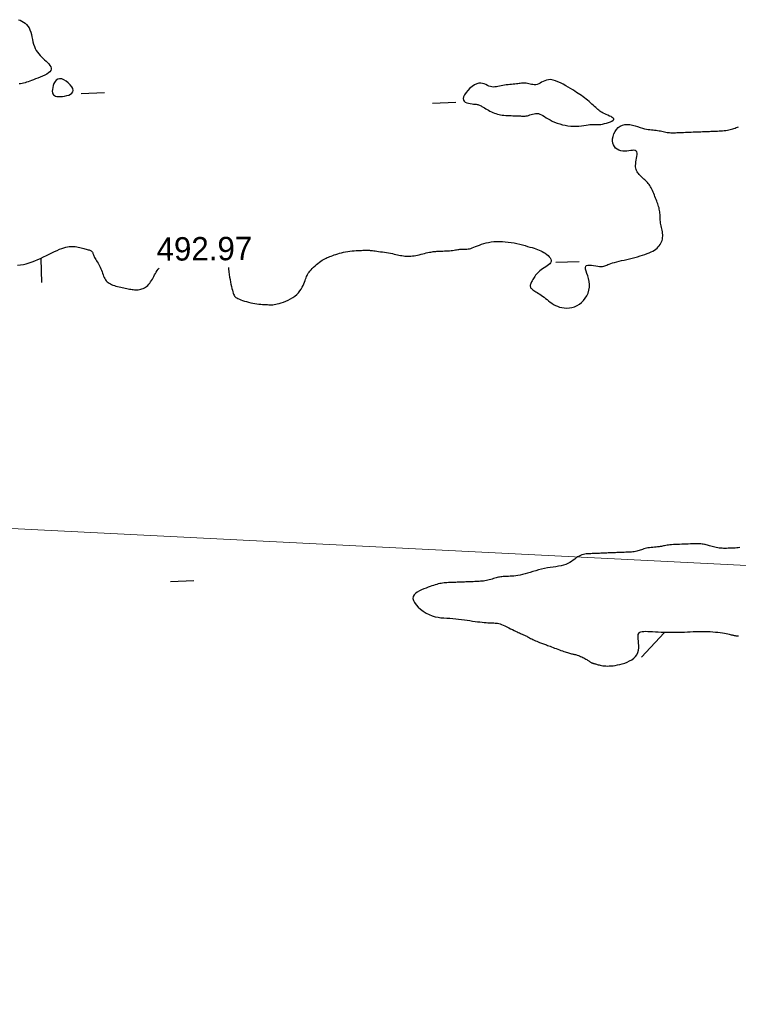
# Model space of a CAD drawing. Header units: millimetres. Extents: x 32690613 to 32693367, y 5343692 to 5344708.
# Tile 405 of 656: x 32692553 to 32692584, y 5344193 to 5344235. Entities that reach past the tile are written whole.
import ezdxf
from ezdxf.enums import TextEntityAlignment as Align

# ---------------------------------------------------------------- set-up
doc = ezdxf.new("R2010")
doc.units = ezdxf.units.MM
doc.header["$LTSCALE"] = 20
doc.layers.get('0').update_dxf_attribs({"lineweight": 18})
doc.layers.get('Defpoints').update_dxf_attribs({"color": 11, "lineweight": 18})
doc.layers.add('02-DGM_HL_492.50', color=92, linetype='Continuous')
doc.layers.add('02-DGM_HL_493.00', color=102, linetype='Continuous')

# ---------------------------------------------------------------- blocks, each defined once
blk = doc.blocks.new('A$C78070446')
blk.add_line((4469482.471, 5342769.75), (4470232.054, 5342702.499))

msp = doc.modelspace()

# ---------------------------------------------------------------- linework, layer by layer
at = {"layer": '02-DGM_HL_492.50', "elevation": 492.5, "flags": 128}
for points in [[(32692584.263, 5344212.833), (32692584.201, 5344212.826), (32692584.139, 5344212.82), (32692584.076, 5344212.815), (32692584.014, 5344212.812), (32692583.951, 5344212.809), (32692583.889, 5344212.807), (32692583.827, 5344212.804), (32692583.764, 5344212.802), (32692583.702, 5344212.801), (32692583.639, 5344212.8), (32692583.576, 5344212.801), (32692583.514, 5344212.804), (32692583.451, 5344212.808), (32692583.388, 5344212.815), (32692583.325, 5344212.824), (32692583.263, 5344212.835), (32692583.202, 5344212.848), (32692583.141, 5344212.863), (32692583.083, 5344212.878), (32692583.028, 5344212.893), (32692582.975, 5344212.908), (32692582.925, 5344212.922), (32692582.88, 5344212.935), (32692582.836, 5344212.947), (32692582.794, 5344212.958), (32692582.752, 5344212.967), (32692582.707, 5344212.975), (32692582.659, 5344212.982), (32692582.606, 5344212.987), (32692582.547, 5344212.991), (32692582.481, 5344212.993), (32692582.408, 5344212.993), (32692582.329, 5344212.993), (32692582.245, 5344212.991), (32692582.157, 5344212.988), (32692582.067, 5344212.985), (32692581.974, 5344212.982), (32692581.881, 5344212.978), (32692581.787, 5344212.975), (32692581.695, 5344212.971), (32692581.604, 5344212.967), (32692581.517, 5344212.962), (32692581.433, 5344212.958), (32692581.354, 5344212.952), (32692581.281, 5344212.946), (32692581.215, 5344212.938), (32692581.157, 5344212.93), (32692581.104, 5344212.922), (32692581.056, 5344212.912), (32692581.01, 5344212.903), (32692580.965, 5344212.893), (32692580.918, 5344212.884), (32692580.869, 5344212.875), (32692580.815, 5344212.867), (32692580.755, 5344212.86), (32692580.69, 5344212.854), (32692580.621, 5344212.848), (32692580.55, 5344212.841), (32692580.479, 5344212.834), (32692580.408, 5344212.826), (32692580.34, 5344212.816), (32692580.275, 5344212.804), (32692580.216, 5344212.791), (32692580.16, 5344212.775), (32692580.108, 5344212.758), (32692580.059, 5344212.74), (32692580.01, 5344212.723), (32692579.962, 5344212.706), (32692579.914, 5344212.691), (32692579.863, 5344212.677), (32692579.81, 5344212.666), (32692579.755, 5344212.657), (32692579.698, 5344212.65), (32692579.639, 5344212.644), (32692579.578, 5344212.64), (32692579.517, 5344212.636), (32692579.455, 5344212.633), (32692579.392, 5344212.631), (32692579.33, 5344212.629), (32692579.268, 5344212.626), (32692579.205, 5344212.624), (32692579.143, 5344212.621), (32692579.08, 5344212.619), (32692579.018, 5344212.616), (32692578.955, 5344212.614), (32692578.893, 5344212.611), (32692578.83, 5344212.609), (32692578.768, 5344212.607), (32692578.705, 5344212.604), (32692578.643, 5344212.602), (32692578.581, 5344212.599), (32692578.518, 5344212.597), (32692578.456, 5344212.594), (32692578.393, 5344212.592), (32692578.331, 5344212.59), (32692578.268, 5344212.587), (32692578.206, 5344212.585), (32692578.143, 5344212.582), (32692578.081, 5344212.58), (32692578.018, 5344212.577), (32692577.956, 5344212.575), (32692577.894, 5344212.572), (32692577.831, 5344212.57), (32692577.769, 5344212.566), (32692577.706, 5344212.561), (32692577.644, 5344212.552), (32692577.582, 5344212.54), (32692577.52, 5344212.523), (32692577.459, 5344212.5), (32692577.397, 5344212.47), (32692577.336, 5344212.432), (32692577.274, 5344212.389), (32692577.21, 5344212.342), (32692577.143, 5344212.293), (32692577.073, 5344212.244), (32692576.997, 5344212.196), (32692576.916, 5344212.152), (32692576.827, 5344212.114), (32692576.731, 5344212.082), (32692576.628, 5344212.057), (32692576.518, 5344212.036), (32692576.404, 5344212.017), (32692576.285, 5344212), (32692576.164, 5344211.982), (32692576.041, 5344211.963), (32692575.917, 5344211.939), (32692575.793, 5344211.911), (32692575.67, 5344211.879), (32692575.548, 5344211.845), (32692575.428, 5344211.809), (32692575.311, 5344211.773), (32692575.197, 5344211.739), (32692575.087, 5344211.708), (32692574.982, 5344211.68), (32692574.881, 5344211.658), (32692574.785, 5344211.64), (32692574.695, 5344211.627), (32692574.609, 5344211.617), (32692574.528, 5344211.61), (32692574.453, 5344211.605), (32692574.383, 5344211.601), (32692574.318, 5344211.599), (32692574.258, 5344211.596), (32692574.202, 5344211.594), (32692574.149, 5344211.591), (32692574.099, 5344211.587), (32692574.05, 5344211.582), (32692574.002, 5344211.575), (32692573.953, 5344211.566), (32692573.902, 5344211.555), (32692573.85, 5344211.541), (32692573.795, 5344211.525), (32692573.738, 5344211.508), (32692573.679, 5344211.49), (32692573.619, 5344211.473), (32692573.558, 5344211.455), (32692573.497, 5344211.439), (32692573.435, 5344211.425), (32692573.373, 5344211.414), (32692573.311, 5344211.404), (32692573.248, 5344211.397), (32692573.186, 5344211.391), (32692573.124, 5344211.387), (32692573.061, 5344211.383), (32692572.999, 5344211.38), (32692572.936, 5344211.378), (32692572.874, 5344211.376), (32692572.812, 5344211.373), (32692572.749, 5344211.371), (32692572.687, 5344211.368), (32692572.624, 5344211.366), (32692572.562, 5344211.363), (32692572.499, 5344211.361), (32692572.437, 5344211.358), (32692572.374, 5344211.356), (32692572.312, 5344211.354), (32692572.249, 5344211.351), (32692572.187, 5344211.349), (32692572.125, 5344211.346), (32692572.062, 5344211.344), (32692572, 5344211.341), (32692571.937, 5344211.339), (32692571.875, 5344211.336), (32692571.812, 5344211.334), (32692571.75, 5344211.33), (32692571.688, 5344211.326), (32692571.625, 5344211.32), (32692571.563, 5344211.313), (32692571.501, 5344211.303), (32692571.439, 5344211.292), (32692571.376, 5344211.278), (32692571.313, 5344211.261), (32692571.249, 5344211.241), (32692571.181, 5344211.219), (32692571.109, 5344211.194), (32692571.033, 5344211.166), (32692570.951, 5344211.136), (32692570.862, 5344211.102), (32692570.767, 5344211.066), (32692570.668, 5344211.026), (32692570.572, 5344210.981), (32692570.483, 5344210.931), (32692570.406, 5344210.875), (32692570.346, 5344210.812), (32692570.307, 5344210.742), (32692570.296, 5344210.663), (32692570.314, 5344210.576), (32692570.36, 5344210.482), (32692570.43, 5344210.386), (32692570.519, 5344210.29), (32692570.623, 5344210.197), (32692570.739, 5344210.11), (32692570.863, 5344210.032), (32692570.99, 5344209.968), (32692571.117, 5344209.917), (32692571.244, 5344209.88), (32692571.37, 5344209.854), (32692571.495, 5344209.837), (32692571.621, 5344209.825), (32692571.746, 5344209.817), (32692571.872, 5344209.811), (32692571.997, 5344209.803), (32692572.123, 5344209.792), (32692572.248, 5344209.779), (32692572.371, 5344209.764), (32692572.494, 5344209.747), (32692572.613, 5344209.729), (32692572.73, 5344209.712), (32692572.844, 5344209.695), (32692572.953, 5344209.679), (32692573.057, 5344209.666), (32692573.157, 5344209.654), (32692573.251, 5344209.644), (32692573.34, 5344209.636), (32692573.424, 5344209.629), (32692573.501, 5344209.624), (32692573.573, 5344209.62), (32692573.639, 5344209.617), (32692573.699, 5344209.615), (32692573.754, 5344209.613), (32692573.806, 5344209.61), (32692573.857, 5344209.605), (32692573.909, 5344209.597), (32692573.963, 5344209.585), (32692574.02, 5344209.569), (32692574.084, 5344209.546), (32692574.154, 5344209.518), (32692574.229, 5344209.484), (32692574.308, 5344209.446), (32692574.388, 5344209.406), (32692574.468, 5344209.366), (32692574.546, 5344209.326), (32692574.62, 5344209.289), (32692574.687, 5344209.256), (32692574.747, 5344209.228), (32692574.8, 5344209.204), (32692574.847, 5344209.184), (32692574.889, 5344209.167), (32692574.927, 5344209.152), (32692574.962, 5344209.138), (32692574.995, 5344209.125), (32692575.027, 5344209.111), (32692575.058, 5344209.096), (32692575.091, 5344209.079), (32692575.124, 5344209.062), (32692575.159, 5344209.043), (32692575.197, 5344209.023), (32692575.236, 5344209.002), (32692575.279, 5344208.979), (32692575.324, 5344208.955), (32692575.374, 5344208.931), (32692575.427, 5344208.905), (32692575.481, 5344208.88), (32692575.537, 5344208.854), (32692575.592, 5344208.83), (32692575.647, 5344208.806), (32692575.699, 5344208.784), (32692575.749, 5344208.764), (32692575.795, 5344208.746), (32692575.838, 5344208.73), (32692575.879, 5344208.715), (32692575.92, 5344208.7), (32692575.962, 5344208.686), (32692576.006, 5344208.671), (32692576.053, 5344208.654), (32692576.104, 5344208.636), (32692576.161, 5344208.615), (32692576.222, 5344208.592), (32692576.286, 5344208.567), (32692576.353, 5344208.541), (32692576.421, 5344208.515), (32692576.489, 5344208.489), (32692576.556, 5344208.463), (32692576.621, 5344208.439), (32692576.683, 5344208.416), (32692576.741, 5344208.395), (32692576.797, 5344208.376), (32692576.849, 5344208.358), (32692576.899, 5344208.343), (32692576.946, 5344208.329), (32692576.989, 5344208.316), (32692577.03, 5344208.306), (32692577.068, 5344208.297), (32692577.104, 5344208.289), (32692577.139, 5344208.283), (32692577.173, 5344208.276), (32692577.207, 5344208.268), (32692577.243, 5344208.26), (32692577.281, 5344208.249), (32692577.322, 5344208.237), (32692577.366, 5344208.221), (32692577.412, 5344208.203), (32692577.46, 5344208.184), (32692577.509, 5344208.162), (32692577.557, 5344208.14), (32692577.604, 5344208.117), (32692577.648, 5344208.093), (32692577.69, 5344208.07), (32692577.727, 5344208.048), (32692577.76, 5344208.026), (32692577.79, 5344208.006), (32692577.817, 5344207.987), (32692577.842, 5344207.969), (32692577.865, 5344207.952), (32692577.887, 5344207.938), (32692577.908, 5344207.925), (32692577.93, 5344207.914), (32692577.951, 5344207.905), (32692577.973, 5344207.897), (32692577.997, 5344207.89), (32692578.021, 5344207.883), (32692578.047, 5344207.876), (32692578.075, 5344207.869), (32692578.105, 5344207.86), (32692578.138, 5344207.851), (32692578.174, 5344207.84), (32692578.214, 5344207.828), (32692578.257, 5344207.817), (32692578.303, 5344207.806), (32692578.354, 5344207.796), (32692578.41, 5344207.787), (32692578.47, 5344207.78), (32692578.535, 5344207.775), (32692578.606, 5344207.773), (32692578.681, 5344207.775), (32692578.762, 5344207.779), (32692578.848, 5344207.787), (32692578.938, 5344207.8), (32692579.034, 5344207.817), (32692579.135, 5344207.84), (32692579.24, 5344207.867), (32692579.347, 5344207.901), (32692579.454, 5344207.941), (32692579.556, 5344207.988), (32692579.652, 5344208.043), (32692579.738, 5344208.105), (32692579.811, 5344208.177), (32692579.869, 5344208.257), (32692579.909, 5344208.347), (32692579.933, 5344208.444), (32692579.945, 5344208.544), (32692579.948, 5344208.646), (32692579.944, 5344208.746), (32692579.936, 5344208.841), (32692579.928, 5344208.929), (32692579.923, 5344209.006), (32692579.923, 5344209.071), (32692579.93, 5344209.124), (32692579.945, 5344209.166), (32692579.968, 5344209.198), (32692580, 5344209.222), (32692580.043, 5344209.239), (32692580.097, 5344209.249), (32692580.164, 5344209.254), (32692580.243, 5344209.255), (32692580.334, 5344209.253), (32692580.434, 5344209.248), (32692580.543, 5344209.242), (32692580.658, 5344209.235), (32692580.779, 5344209.228), (32692580.902, 5344209.221), (32692581.027, 5344209.216), (32692581.152, 5344209.213), (32692581.277, 5344209.212), (32692581.402, 5344209.213), (32692581.527, 5344209.215), (32692581.652, 5344209.218), (32692581.777, 5344209.222), (32692581.902, 5344209.226), (32692582.027, 5344209.231), (32692582.152, 5344209.236), (32692582.277, 5344209.241), (32692582.4, 5344209.244), (32692582.523, 5344209.247), (32692582.645, 5344209.249), (32692582.765, 5344209.248), (32692582.884, 5344209.246), (32692583, 5344209.241), (32692583.113, 5344209.234), (32692583.223, 5344209.225), (32692583.329, 5344209.214), (32692583.429, 5344209.201), (32692583.522, 5344209.187), (32692583.608, 5344209.173), (32692583.686, 5344209.159), (32692583.754, 5344209.146), (32692583.812, 5344209.133), (32692583.861, 5344209.121), (32692583.903, 5344209.111), (32692583.938, 5344209.101), (32692583.969, 5344209.092), (32692583.997, 5344209.085), (32692584.023, 5344209.079), (32692584.049, 5344209.074), (32692584.076, 5344209.07), (32692584.105, 5344209.067), (32692584.137, 5344209.065), (32692584.173, 5344209.061), (32692584.213, 5344209.057)], [(32692560.926, 5344211.409), (32692559.927, 5344211.37)], [(32692581.028, 5344209.192), (32692580.068, 5344208.154)]]:
    msp.add_lwpolyline(points, dxfattribs=at)
at = {"layer": '02-DGM_HL_493.00', "elevation": 493, "flags": 128}
for points in [[(32692553.438, 5344235.389), (32692553.507, 5344235.363), (32692553.578, 5344235.329), (32692553.648, 5344235.289), (32692553.716, 5344235.241), (32692553.78, 5344235.184), (32692553.837, 5344235.118), (32692553.887, 5344235.041), (32692553.927, 5344234.955), (32692553.96, 5344234.859), (32692553.986, 5344234.758), (32692554.01, 5344234.653), (32692554.032, 5344234.547), (32692554.055, 5344234.442), (32692554.081, 5344234.34), (32692554.113, 5344234.244), (32692554.151, 5344234.155), (32692554.196, 5344234.074), (32692554.247, 5344233.998), (32692554.302, 5344233.928), (32692554.361, 5344233.862), (32692554.423, 5344233.799), (32692554.487, 5344233.737), (32692554.552, 5344233.677), (32692554.616, 5344233.617), (32692554.678, 5344233.557), (32692554.733, 5344233.498), (32692554.78, 5344233.439), (32692554.815, 5344233.382), (32692554.835, 5344233.325), (32692554.838, 5344233.269), (32692554.82, 5344233.215), (32692554.78, 5344233.163), (32692554.72, 5344233.112), (32692554.644, 5344233.064), (32692554.557, 5344233.017), (32692554.461, 5344232.973), (32692554.362, 5344232.931), (32692554.263, 5344232.892), (32692554.167, 5344232.856), (32692554.078, 5344232.823), (32692553.996, 5344232.792), (32692553.92, 5344232.764), (32692553.848, 5344232.739), (32692553.781, 5344232.717), (32692553.716, 5344232.698), (32692553.653, 5344232.681), (32692553.591, 5344232.667), (32692553.528, 5344232.655), (32692553.466, 5344232.646)], [(32692556.109, 5344232.237), (32692557.108, 5344232.276)], [(32692571.137, 5344231.823), (32692572.136, 5344231.862)], [(32692562.408, 5344224.795), (32692562.416, 5344224.737), (32692562.43, 5344224.621), (32692562.444, 5344224.506), (32692562.46, 5344224.394), (32692562.478, 5344224.285), (32692562.497, 5344224.18), (32692562.518, 5344224.082), (32692562.538, 5344223.989), (32692562.559, 5344223.905), (32692562.579, 5344223.828), (32692562.598, 5344223.762), (32692562.615, 5344223.705), (32692562.633, 5344223.657), (32692562.651, 5344223.616), (32692562.673, 5344223.582), (32692562.698, 5344223.552), (32692562.73, 5344223.525), (32692562.769, 5344223.499), (32692562.818, 5344223.474), (32692562.876, 5344223.449), (32692562.943, 5344223.422), (32692563.017, 5344223.395), (32692563.098, 5344223.369), (32692563.183, 5344223.344), (32692563.271, 5344223.32), (32692563.361, 5344223.298), (32692563.451, 5344223.279), (32692563.539, 5344223.264), (32692563.626, 5344223.251), (32692563.71, 5344223.24), (32692563.791, 5344223.232), (32692563.869, 5344223.226), (32692563.944, 5344223.22), (32692564.014, 5344223.216), (32692564.079, 5344223.213), (32692564.139, 5344223.21), (32692564.196, 5344223.208), (32692564.252, 5344223.208), (32692564.308, 5344223.21), (32692564.367, 5344223.216), (32692564.43, 5344223.227), (32692564.499, 5344223.242), (32692564.577, 5344223.263), (32692564.664, 5344223.29), (32692564.759, 5344223.324), (32692564.858, 5344223.364), (32692564.96, 5344223.409), (32692565.06, 5344223.461), (32692565.158, 5344223.518), (32692565.25, 5344223.581), (32692565.332, 5344223.649), (32692565.405, 5344223.722), (32692565.467, 5344223.798), (32692565.519, 5344223.876), (32692565.564, 5344223.955), (32692565.602, 5344224.033), (32692565.634, 5344224.109), (32692565.662, 5344224.181), (32692565.686, 5344224.248), (32692565.707, 5344224.308), (32692565.727, 5344224.363), (32692565.748, 5344224.413), (32692565.77, 5344224.461), (32692565.794, 5344224.507), (32692565.822, 5344224.553), (32692565.855, 5344224.6), (32692565.894, 5344224.649), (32692565.94, 5344224.701), (32692565.992, 5344224.756), (32692566.049, 5344224.812), (32692566.11, 5344224.868), (32692566.173, 5344224.923), (32692566.236, 5344224.976), (32692566.299, 5344225.025), (32692566.359, 5344225.069), (32692566.417, 5344225.108), (32692566.473, 5344225.141), (32692566.527, 5344225.171), (32692566.58, 5344225.197), (32692566.634, 5344225.221), (32692566.689, 5344225.243), (32692566.745, 5344225.265), (32692566.805, 5344225.288), (32692566.869, 5344225.312), (32692566.936, 5344225.337), (32692567.007, 5344225.362), (32692567.082, 5344225.387), (32692567.16, 5344225.411), (32692567.242, 5344225.433), (32692567.328, 5344225.454), (32692567.417, 5344225.472), (32692567.509, 5344225.487), (32692567.602, 5344225.499), (32692567.696, 5344225.509), (32692567.788, 5344225.517), (32692567.876, 5344225.523), (32692567.959, 5344225.527), (32692568.035, 5344225.531), (32692568.102, 5344225.533), (32692568.16, 5344225.536), (32692568.208, 5344225.537), (32692568.249, 5344225.539), (32692568.283, 5344225.54), (32692568.313, 5344225.54), (32692568.339, 5344225.54), (32692568.363, 5344225.54), (32692568.386, 5344225.539), (32692568.409, 5344225.537), (32692568.434, 5344225.535), (32692568.462, 5344225.533), (32692568.494, 5344225.529), (32692568.53, 5344225.525), (32692568.573, 5344225.52), (32692568.623, 5344225.513), (32692568.682, 5344225.506), (32692568.749, 5344225.497), (32692568.824, 5344225.488), (32692568.905, 5344225.477), (32692568.99, 5344225.465), (32692569.077, 5344225.452), (32692569.165, 5344225.439), (32692569.252, 5344225.424), (32692569.336, 5344225.409), (32692569.416, 5344225.393), (32692569.491, 5344225.377), (32692569.563, 5344225.361), (32692569.632, 5344225.346), (32692569.699, 5344225.331), (32692569.764, 5344225.318), (32692569.828, 5344225.307), (32692569.891, 5344225.297), (32692569.954, 5344225.291), (32692570.017, 5344225.287), (32692570.08, 5344225.285), (32692570.145, 5344225.287), (32692570.21, 5344225.29), (32692570.278, 5344225.297), (32692570.347, 5344225.306), (32692570.418, 5344225.318), (32692570.492, 5344225.333), (32692570.567, 5344225.349), (32692570.642, 5344225.367), (32692570.718, 5344225.385), (32692570.792, 5344225.404), (32692570.864, 5344225.421), (32692570.932, 5344225.438), (32692570.997, 5344225.452), (32692571.056, 5344225.463), (32692571.112, 5344225.472), (32692571.166, 5344225.479), (32692571.218, 5344225.485), (32692571.27, 5344225.489), (32692571.323, 5344225.492), (32692571.38, 5344225.495), (32692571.44, 5344225.497), (32692571.504, 5344225.5), (32692571.573, 5344225.502), (32692571.644, 5344225.506), (32692571.717, 5344225.51), (32692571.79, 5344225.514), (32692571.861, 5344225.519), (32692571.93, 5344225.525), (32692571.994, 5344225.533), (32692572.054, 5344225.541), (32692572.109, 5344225.549), (32692572.16, 5344225.558), (32692572.208, 5344225.567), (32692572.254, 5344225.575), (32692572.297, 5344225.582), (32692572.339, 5344225.587), (32692572.381, 5344225.589), (32692572.423, 5344225.59), (32692572.465, 5344225.589), (32692572.509, 5344225.588), (32692572.555, 5344225.587), (32692572.603, 5344225.589), (32692572.655, 5344225.594), (32692572.71, 5344225.604), (32692572.769, 5344225.618), (32692572.834, 5344225.64), (32692572.903, 5344225.666), (32692572.977, 5344225.696), (32692573.057, 5344225.729), (32692573.141, 5344225.762), (32692573.231, 5344225.795), (32692573.327, 5344225.825), (32692573.427, 5344225.853), (32692573.533, 5344225.875), (32692573.644, 5344225.892), (32692573.758, 5344225.905), (32692573.877, 5344225.912), (32692573.998, 5344225.914), (32692574.121, 5344225.911), (32692574.245, 5344225.903), (32692574.371, 5344225.889), (32692574.497, 5344225.871), (32692574.621, 5344225.848), (32692574.744, 5344225.822), (32692574.865, 5344225.794), (32692574.981, 5344225.764), (32692575.092, 5344225.734), (32692575.198, 5344225.704), (32692575.297, 5344225.675), (32692575.388, 5344225.649), (32692575.472, 5344225.624), (32692575.55, 5344225.599), (32692575.624, 5344225.574), (32692575.693, 5344225.547), (32692575.76, 5344225.518), (32692575.825, 5344225.485), (32692575.889, 5344225.448), (32692575.953, 5344225.407), (32692576.015, 5344225.361), (32692576.072, 5344225.312), (32692576.122, 5344225.26), (32692576.162, 5344225.208), (32692576.191, 5344225.155), (32692576.205, 5344225.102), (32692576.203, 5344225.052), (32692576.182, 5344225.003), (32692576.146, 5344224.957), (32692576.097, 5344224.912), (32692576.039, 5344224.869), (32692575.974, 5344224.826), (32692575.907, 5344224.784), (32692575.839, 5344224.741), (32692575.776, 5344224.697), (32692575.718, 5344224.653), (32692575.667, 5344224.607), (32692575.621, 5344224.561), (32692575.579, 5344224.514), (32692575.542, 5344224.467), (32692575.508, 5344224.42), (32692575.476, 5344224.373), (32692575.447, 5344224.327), (32692575.419, 5344224.282), (32692575.393, 5344224.237), (32692575.37, 5344224.194), (32692575.35, 5344224.153), (32692575.333, 5344224.113), (32692575.321, 5344224.076), (32692575.314, 5344224.041), (32692575.312, 5344224.008), (32692575.316, 5344223.978), (32692575.326, 5344223.95), (32692575.342, 5344223.924), (32692575.364, 5344223.899), (32692575.391, 5344223.874), (32692575.424, 5344223.848), (32692575.461, 5344223.822), (32692575.504, 5344223.793), (32692575.551, 5344223.763), (32692575.602, 5344223.729), (32692575.657, 5344223.694), (32692575.715, 5344223.656), (32692575.776, 5344223.615), (32692575.838, 5344223.572), (32692575.902, 5344223.526), (32692575.966, 5344223.478), (32692576.031, 5344223.427), (32692576.097, 5344223.375), (32692576.164, 5344223.323), (32692576.235, 5344223.273), (32692576.309, 5344223.225), (32692576.388, 5344223.181), (32692576.473, 5344223.143), (32692576.564, 5344223.112), (32692576.663, 5344223.089), (32692576.767, 5344223.074), (32692576.875, 5344223.07), (32692576.985, 5344223.076), (32692577.095, 5344223.094), (32692577.204, 5344223.125), (32692577.31, 5344223.17), (32692577.411, 5344223.228), (32692577.504, 5344223.302), (32692577.59, 5344223.389), (32692577.665, 5344223.488), (32692577.73, 5344223.595), (32692577.781, 5344223.71), (32692577.819, 5344223.831), (32692577.84, 5344223.954), (32692577.844, 5344224.079), (32692577.831, 5344224.203), (32692577.804, 5344224.324), (32692577.77, 5344224.44), (32692577.734, 5344224.548), (32692577.702, 5344224.645), (32692577.678, 5344224.73), (32692577.669, 5344224.799), (32692577.681, 5344224.851), (32692577.716, 5344224.885), (32692577.772, 5344224.901), (32692577.845, 5344224.905), (32692577.928, 5344224.899), (32692578.018, 5344224.887), (32692578.109, 5344224.872), (32692578.197, 5344224.857), (32692578.276, 5344224.847), (32692578.343, 5344224.843), (32692578.4, 5344224.845), (32692578.449, 5344224.853), (32692578.494, 5344224.866), (32692578.537, 5344224.882), (32692578.582, 5344224.902), (32692578.632, 5344224.923), (32692578.689, 5344224.946), (32692578.756, 5344224.97), (32692578.832, 5344224.994), (32692578.916, 5344225.018), (32692579.008, 5344225.043), (32692579.107, 5344225.068), (32692579.211, 5344225.094), (32692579.319, 5344225.121), (32692579.432, 5344225.148), (32692579.546, 5344225.175), (32692579.662, 5344225.204), (32692579.778, 5344225.233), (32692579.893, 5344225.263), (32692580.005, 5344225.294), (32692580.113, 5344225.326), (32692580.215, 5344225.359), (32692580.312, 5344225.393), (32692580.4, 5344225.429), (32692580.481, 5344225.466), (32692580.555, 5344225.505), (32692580.622, 5344225.545), (32692580.682, 5344225.588), (32692580.736, 5344225.633), (32692580.784, 5344225.68), (32692580.827, 5344225.73), (32692580.864, 5344225.783), (32692580.895, 5344225.839), (32692580.922, 5344225.896), (32692580.943, 5344225.956), (32692580.959, 5344226.017), (32692580.969, 5344226.078), (32692580.975, 5344226.141), (32692580.975, 5344226.203), (32692580.97, 5344226.265), (32692580.961, 5344226.328), (32692580.949, 5344226.39), (32692580.935, 5344226.452), (32692580.92, 5344226.514), (32692580.906, 5344226.576), (32692580.892, 5344226.638), (32692580.881, 5344226.7), (32692580.874, 5344226.762), (32692580.868, 5344226.824), (32692580.865, 5344226.886), (32692580.863, 5344226.948), (32692580.861, 5344227.008), (32692580.858, 5344227.068), (32692580.855, 5344227.127), (32692580.848, 5344227.185), (32692580.84, 5344227.241), (32692580.828, 5344227.297), (32692580.814, 5344227.352), (32692580.798, 5344227.407), (32692580.779, 5344227.463), (32692580.759, 5344227.52), (32692580.738, 5344227.578), (32692580.715, 5344227.639), (32692580.691, 5344227.701), (32692580.667, 5344227.766), (32692580.641, 5344227.831), (32692580.615, 5344227.897), (32692580.588, 5344227.962), (32692580.561, 5344228.025), (32692580.533, 5344228.087), (32692580.505, 5344228.145), (32692580.477, 5344228.199), (32692580.448, 5344228.25), (32692580.418, 5344228.298), (32692580.387, 5344228.343), (32692580.355, 5344228.386), (32692580.322, 5344228.427), (32692580.287, 5344228.466), (32692580.25, 5344228.505), (32692580.211, 5344228.543), (32692580.17, 5344228.581), (32692580.129, 5344228.618), (32692580.087, 5344228.656), (32692580.047, 5344228.694), (32692580.007, 5344228.732), (32692579.97, 5344228.771), (32692579.935, 5344228.811), (32692579.904, 5344228.852), (32692579.877, 5344228.895), (32692579.854, 5344228.94), (32692579.836, 5344228.989), (32692579.823, 5344229.042), (32692579.815, 5344229.1), (32692579.813, 5344229.163), (32692579.817, 5344229.233), (32692579.827, 5344229.309), (32692579.841, 5344229.389), (32692579.856, 5344229.47), (32692579.868, 5344229.549), (32692579.876, 5344229.622), (32692579.876, 5344229.687), (32692579.865, 5344229.74), (32692579.84, 5344229.778), (32692579.8, 5344229.8), (32692579.745, 5344229.808), (32692579.679, 5344229.805), (32692579.604, 5344229.796), (32692579.522, 5344229.785), (32692579.436, 5344229.774), (32692579.348, 5344229.769), (32692579.261, 5344229.772), (32692579.177, 5344229.788), (32692579.097, 5344229.815), (32692579.025, 5344229.854), (32692578.961, 5344229.904), (32692578.907, 5344229.965), (32692578.865, 5344230.036), (32692578.837, 5344230.116), (32692578.825, 5344230.206), (32692578.83, 5344230.303), (32692578.851, 5344230.405), (32692578.887, 5344230.507), (32692578.937, 5344230.606), (32692579, 5344230.698), (32692579.074, 5344230.778), (32692579.158, 5344230.843), (32692579.251, 5344230.889), (32692579.351, 5344230.914), (32692579.457, 5344230.918), (32692579.567, 5344230.908), (32692579.678, 5344230.885), (32692579.79, 5344230.855), (32692579.899, 5344230.821), (32692580.003, 5344230.787), (32692580.102, 5344230.756), (32692580.193, 5344230.732), (32692580.277, 5344230.714), (32692580.355, 5344230.701), (32692580.428, 5344230.692), (32692580.496, 5344230.685), (32692580.562, 5344230.68), (32692580.626, 5344230.674), (32692580.689, 5344230.668), (32692580.752, 5344230.658), (32692580.815, 5344230.647), (32692580.877, 5344230.635), (32692580.938, 5344230.622), (32692580.997, 5344230.609), (32692581.056, 5344230.596), (32692581.112, 5344230.585), (32692581.165, 5344230.575), (32692581.217, 5344230.568), (32692581.266, 5344230.563), (32692581.315, 5344230.56), (32692581.364, 5344230.558), (32692581.414, 5344230.558), (32692581.467, 5344230.559), (32692581.523, 5344230.561), (32692581.583, 5344230.564), (32692581.648, 5344230.566), (32692581.717, 5344230.569), (32692581.791, 5344230.572), (32692581.867, 5344230.575), (32692581.947, 5344230.578), (32692582.028, 5344230.581), (32692582.11, 5344230.584), (32692582.194, 5344230.587), (32692582.277, 5344230.591), (32692582.359, 5344230.594), (32692582.44, 5344230.597), (32692582.52, 5344230.6), (32692582.596, 5344230.603), (32692582.67, 5344230.606), (32692582.739, 5344230.609), (32692582.804, 5344230.611), (32692582.864, 5344230.614), (32692582.92, 5344230.616), (32692582.974, 5344230.618), (32692583.026, 5344230.62), (32692583.078, 5344230.622), (32692583.132, 5344230.624), (32692583.188, 5344230.626), (32692583.248, 5344230.629), (32692583.313, 5344230.631), (32692583.382, 5344230.634), (32692583.453, 5344230.638), (32692583.526, 5344230.643), (32692583.598, 5344230.649), (32692583.669, 5344230.657), (32692583.738, 5344230.666), (32692583.802, 5344230.678), (32692583.862, 5344230.692), (32692583.917, 5344230.708), (32692583.969, 5344230.725), (32692584.019, 5344230.742), (32692584.067, 5344230.76), (32692584.115, 5344230.776), (32692584.164, 5344230.792), (32692584.214, 5344230.805)], [(32692553.393, 5344224.903), (32692553.518, 5344224.913), (32692553.643, 5344224.932), (32692553.767, 5344224.96), (32692553.89, 5344224.995), (32692554.014, 5344225.037), (32692554.137, 5344225.085), (32692554.26, 5344225.136), (32692554.383, 5344225.192), (32692554.506, 5344225.25), (32692554.627, 5344225.309), (32692554.747, 5344225.368), (32692554.864, 5344225.426), (32692554.977, 5344225.481), (32692555.085, 5344225.532), (32692555.188, 5344225.578), (32692555.284, 5344225.616), (32692555.373, 5344225.647), (32692555.455, 5344225.671), (32692555.532, 5344225.688), (32692555.604, 5344225.698), (32692555.672, 5344225.704), (32692555.738, 5344225.704), (32692555.801, 5344225.701), (32692555.864, 5344225.695), (32692555.927, 5344225.685), (32692555.99, 5344225.674), (32692556.051, 5344225.661), (32692556.111, 5344225.647), (32692556.169, 5344225.632), (32692556.225, 5344225.617), (32692556.278, 5344225.602), (32692556.327, 5344225.588), (32692556.373, 5344225.574), (32692556.414, 5344225.562), (32692556.452, 5344225.549), (32692556.486, 5344225.536), (32692556.516, 5344225.523), (32692556.542, 5344225.508), (32692556.564, 5344225.491), (32692556.582, 5344225.472), (32692556.597, 5344225.451), (32692556.609, 5344225.427), (32692556.619, 5344225.4), (32692556.629, 5344225.37), (32692556.64, 5344225.337), (32692556.652, 5344225.302), (32692556.668, 5344225.265), (32692556.687, 5344225.224), (32692556.711, 5344225.181), (32692556.739, 5344225.136), (32692556.77, 5344225.088), (32692556.804, 5344225.038), (32692556.837, 5344224.985), (32692556.871, 5344224.929), (32692556.903, 5344224.871), (32692556.933, 5344224.811), (32692556.96, 5344224.749), (32692556.985, 5344224.685), (32692557.007, 5344224.62), (32692557.029, 5344224.556), (32692557.051, 5344224.494), (32692557.074, 5344224.434), (32692557.098, 5344224.377), (32692557.125, 5344224.324), (32692557.156, 5344224.276), (32692557.19, 5344224.233), (32692557.228, 5344224.195), (32692557.269, 5344224.16), (32692557.315, 5344224.128), (32692557.364, 5344224.1), (32692557.417, 5344224.074), (32692557.474, 5344224.051), (32692557.535, 5344224.029), (32692557.6, 5344224.009), (32692557.666, 5344223.99), (32692557.735, 5344223.972), (32692557.803, 5344223.956), (32692557.871, 5344223.941), (32692557.938, 5344223.926), (32692558.002, 5344223.913), (32692558.064, 5344223.9), (32692558.123, 5344223.888), (32692558.179, 5344223.877), (32692558.234, 5344223.868), (32692558.288, 5344223.86), (32692558.341, 5344223.854), (32692558.393, 5344223.85), (32692558.446, 5344223.848), (32692558.499, 5344223.848), (32692558.552, 5344223.852), (32692558.606, 5344223.859), (32692558.659, 5344223.869), (32692558.712, 5344223.884), (32692558.764, 5344223.904), (32692558.815, 5344223.928), (32692558.864, 5344223.959), (32692558.912, 5344223.995), (32692558.958, 5344224.036), (32692559.003, 5344224.082), (32692559.045, 5344224.132), (32692559.085, 5344224.186), (32692559.124, 5344224.242), (32692559.16, 5344224.301), (32692559.193, 5344224.361), (32692559.225, 5344224.421), (32692559.255, 5344224.483), (32692559.288, 5344224.545), (32692559.323, 5344224.608), (32692559.363, 5344224.671), (32692559.41, 5344224.735), (32692559.444, 5344224.774)], [(32692554.384, 5344225.164), (32692554.423, 5344224.165)], [(32692576.406, 5344225.024), (32692577.406, 5344225.063)]]:
    msp.add_lwpolyline(points, dxfattribs=at)
for points in [[(32692555.195, 5344232.868), (32692555.117, 5344232.851), (32692555.051, 5344232.808), (32692554.997, 5344232.745), (32692554.953, 5344232.668), (32692554.919, 5344232.583), (32692554.897, 5344232.495), (32692554.885, 5344232.409), (32692554.882, 5344232.332), (32692554.89, 5344232.267), (32692554.908, 5344232.215), (32692554.935, 5344232.175), (32692554.973, 5344232.145), (32692555.021, 5344232.124), (32692555.079, 5344232.112), (32692555.147, 5344232.106), (32692555.225, 5344232.107), (32692555.312, 5344232.113), (32692555.405, 5344232.125), (32692555.497, 5344232.143), (32692555.584, 5344232.169), (32692555.66, 5344232.203), (32692555.72, 5344232.247), (32692555.758, 5344232.301), (32692555.771, 5344232.367), (32692555.753, 5344232.443), (32692555.709, 5344232.527), (32692555.644, 5344232.611), (32692555.563, 5344232.692), (32692555.473, 5344232.764), (32692555.378, 5344232.82), (32692555.283, 5344232.857)], [(32692575.658, 5344231.374), (32692575.721, 5344231.356), (32692575.786, 5344231.327), (32692575.853, 5344231.291), (32692575.923, 5344231.248), (32692575.998, 5344231.202), (32692576.077, 5344231.153), (32692576.162, 5344231.104), (32692576.254, 5344231.056), (32692576.353, 5344231.011), (32692576.459, 5344230.971), (32692576.57, 5344230.935), (32692576.685, 5344230.903), (32692576.802, 5344230.877), (32692576.921, 5344230.857), (32692577.041, 5344230.844), (32692577.159, 5344230.837), (32692577.275, 5344230.837), (32692577.388, 5344230.843), (32692577.496, 5344230.853), (32692577.598, 5344230.866), (32692577.694, 5344230.88), (32692577.781, 5344230.893), (32692577.86, 5344230.905), (32692577.928, 5344230.913), (32692577.985, 5344230.916), (32692578.033, 5344230.916), (32692578.077, 5344230.913), (32692578.118, 5344230.909), (32692578.16, 5344230.906), (32692578.206, 5344230.905), (32692578.26, 5344230.908), (32692578.324, 5344230.916), (32692578.399, 5344230.929), (32692578.484, 5344230.948), (32692578.571, 5344230.972), (32692578.657, 5344230.999), (32692578.735, 5344231.029), (32692578.802, 5344231.06), (32692578.851, 5344231.093), (32692578.878, 5344231.125), (32692578.88, 5344231.156), (32692578.858, 5344231.187), (32692578.818, 5344231.216), (32692578.764, 5344231.246), (32692578.7, 5344231.274), (32692578.631, 5344231.303), (32692578.561, 5344231.332), (32692578.494, 5344231.36), (32692578.434, 5344231.389), (32692578.38, 5344231.419), (32692578.331, 5344231.45), (32692578.286, 5344231.482), (32692578.242, 5344231.517), (32692578.199, 5344231.554), (32692578.155, 5344231.594), (32692578.108, 5344231.637), (32692578.057, 5344231.684), (32692578.003, 5344231.733), (32692577.946, 5344231.785), (32692577.886, 5344231.839), (32692577.825, 5344231.892), (32692577.761, 5344231.946), (32692577.697, 5344231.999), (32692577.633, 5344232.049), (32692577.568, 5344232.098), (32692577.503, 5344232.145), (32692577.435, 5344232.191), (32692577.365, 5344232.237), (32692577.291, 5344232.284), (32692577.211, 5344232.334), (32692577.126, 5344232.386), (32692577.034, 5344232.443), (32692576.934, 5344232.504), (32692576.828, 5344232.566), (32692576.719, 5344232.628), (32692576.607, 5344232.687), (32692576.496, 5344232.739), (32692576.387, 5344232.781), (32692576.283, 5344232.811), (32692576.185, 5344232.827), (32692576.095, 5344232.825), (32692576.012, 5344232.809), (32692575.936, 5344232.783), (32692575.865, 5344232.75), (32692575.798, 5344232.714), (32692575.733, 5344232.678), (32692575.671, 5344232.647), (32692575.609, 5344232.624), (32692575.547, 5344232.611), (32692575.485, 5344232.608), (32692575.423, 5344232.613), (32692575.362, 5344232.623), (32692575.303, 5344232.636), (32692575.244, 5344232.65), (32692575.188, 5344232.664), (32692575.134, 5344232.674), (32692575.083, 5344232.68), (32692575.034, 5344232.682), (32692574.985, 5344232.68), (32692574.936, 5344232.675), (32692574.886, 5344232.669), (32692574.834, 5344232.661), (32692574.778, 5344232.652), (32692574.719, 5344232.644), (32692574.654, 5344232.637), (32692574.585, 5344232.631), (32692574.513, 5344232.624), (32692574.438, 5344232.618), (32692574.362, 5344232.61), (32692574.286, 5344232.602), (32692574.211, 5344232.592), (32692574.137, 5344232.58), (32692574.066, 5344232.566), (32692573.997, 5344232.551), (32692573.93, 5344232.536), (32692573.865, 5344232.524), (32692573.801, 5344232.516), (32692573.737, 5344232.513), (32692573.674, 5344232.518), (32692573.611, 5344232.532), (32692573.547, 5344232.554), (32692573.483, 5344232.583), (32692573.416, 5344232.614), (32692573.346, 5344232.643), (32692573.273, 5344232.665), (32692573.195, 5344232.676), (32692573.112, 5344232.671), (32692573.023, 5344232.648), (32692572.928, 5344232.602), (32692572.83, 5344232.537), (32692572.734, 5344232.458), (32692572.645, 5344232.37), (32692572.567, 5344232.277), (32692572.504, 5344232.185), (32692572.461, 5344232.097), (32692572.443, 5344232.02), (32692572.451, 5344231.957), (32692572.483, 5344231.906), (32692572.534, 5344231.868), (32692572.598, 5344231.838), (32692572.671, 5344231.817), (32692572.747, 5344231.802), (32692572.822, 5344231.792), (32692572.89, 5344231.785), (32692572.947, 5344231.779), (32692572.995, 5344231.773), (32692573.035, 5344231.767), (32692573.07, 5344231.76), (32692573.103, 5344231.751), (32692573.135, 5344231.739), (32692573.168, 5344231.724), (32692573.206, 5344231.705), (32692573.248, 5344231.68), (32692573.297, 5344231.652), (32692573.349, 5344231.621), (32692573.406, 5344231.587), (32692573.465, 5344231.553), (32692573.527, 5344231.518), (32692573.59, 5344231.485), (32692573.653, 5344231.453), (32692573.717, 5344231.424), (32692573.781, 5344231.398), (32692573.845, 5344231.375), (32692573.911, 5344231.355), (32692573.977, 5344231.338), (32692574.045, 5344231.324), (32692574.115, 5344231.312), (32692574.187, 5344231.303), (32692574.262, 5344231.297), (32692574.337, 5344231.293), (32692574.414, 5344231.29), (32692574.49, 5344231.289), (32692574.565, 5344231.288), (32692574.637, 5344231.287), (32692574.707, 5344231.286), (32692574.772, 5344231.284), (32692574.832, 5344231.281), (32692574.888, 5344231.277), (32692574.941, 5344231.273), (32692574.991, 5344231.27), (32692575.04, 5344231.269), (32692575.089, 5344231.271), (32692575.138, 5344231.277), (32692575.189, 5344231.287), (32692575.241, 5344231.301), (32692575.296, 5344231.319), (32692575.353, 5344231.338), (32692575.412, 5344231.356), (32692575.472, 5344231.371), (32692575.533, 5344231.38), (32692575.595, 5344231.382)]]:
    msp.add_lwpolyline(points, close=True, dxfattribs=at)

# ---------------------------------------------------------------- block references
at = {"layer": 'Defpoints', "rotation": 2.237485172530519}
msp.add_blockref('A$C78070446', (28434719.524, -168960.664), dxfattribs=at)

# ---------------------------------------------------------------- texts
at = {"layer": '02-DGM_HL_493.00'}
msp.add_text('492.97', height=1, rotation=0.4055, dxfattribs=at).set_placement((32692561.383, 5344225.604, 493), align=Align.MIDDLE)

doc.saveas('drawing.dxf')
